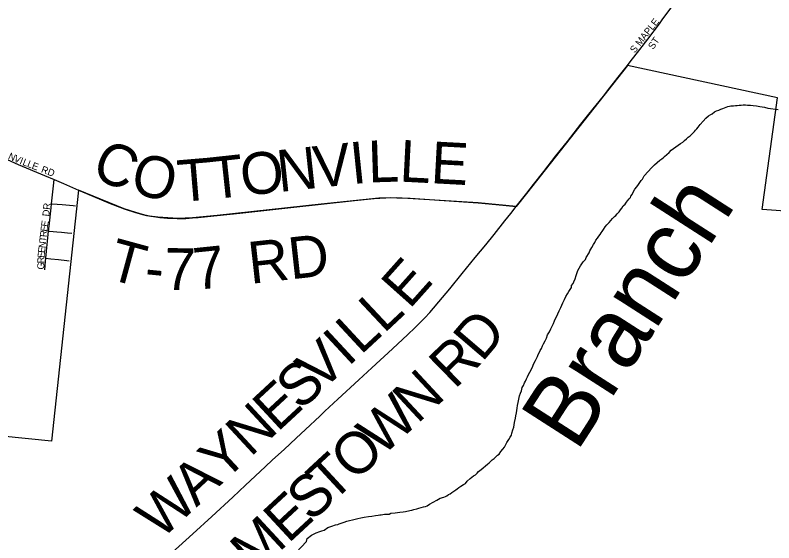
# Model space of a CAD drawing. Extents: x -49 to -8.2, y 9.4 to 23.5.
# Drawn here: x -44.909 to -44.394, y 18.469 to 18.827 of the extents above; entities that cross this region are included whole.
import ezdxf

# ---------------------------------------------------------------- set-up
doc = ezdxf.new("R2010")
doc.units = 0
for name, color, linetype in [('GM_X_City_Street', 7, 'Continuous'), ('GM_X_City_Street_Text', 7, 'Continuous'), ('GM_X_Corporation', 7, 'Continuous'), ('GM_X_County_Road', 7, 'Continuous'), ('GM_X_County_Road_Text', 7, 'Continuous'), ('GM_X_Major_River_Text', 7, 'Continuous'), ('GM_X_Minor_River', 7, 'Continuous'), ('GM_X_Minor_River_Text', 7, 'Continuous'), ('GM_X_Township_Road', 7, 'Continuous'), ('GM_X_Township_Road_Text', 7, 'Continuous')]:
    doc.layers.add(name, color=color, linetype=linetype)

msp = doc.modelspace()

# ---------------------------------------------------------------- linework, layer by layer
at = {"layer": 'GM_X_City_Street'}
for points in [[(-44.4918, 18.79541), (-44.48532, 18.80392), (-44.47979, 18.81101), (-44.47188, 18.82143), (-44.47008, 18.82398), (-44.46339, 18.83297), (-44.46218, 18.83494), (-44.46135, 18.83675), (-44.46039, 18.83963)], [(-44.49365, 18.79297), (-44.4918, 18.79541)], [(-44.94353, 18.74053), (-44.94102, 18.73978), (-44.93851, 18.73879), (-44.93571, 18.73774), (-44.91492, 18.72909), (-44.90738, 18.72579), (-44.88959, 18.71824), (-44.88305, 18.7155)], [(-44.88481, 18.6991), (-44.88352, 18.71116), (-44.88305, 18.7155)], [(-44.88305, 18.7155), (-44.87665, 18.71282), (-44.86654, 18.70838)], [(-44.88676, 18.68047), (-44.88642, 18.68373), (-44.8851, 18.69637), (-44.88481, 18.6991)], [(-44.88481, 18.6991), (-44.88442, 18.69907), (-44.87761, 18.69848), (-44.87006, 18.69782), (-44.8685, 18.69769)], [(-44.88863, 18.66196), (-44.88818, 18.66677), (-44.88676, 18.68047)], [(-44.88676, 18.68047), (-44.88616, 18.68041), (-44.88111, 18.67999), (-44.8779, 18.67971), (-44.87396, 18.67938), (-44.87087, 18.67908)], [(-44.88941, 18.65412), (-44.88882, 18.65998), (-44.88863, 18.66196)], [(-44.88863, 18.66196), (-44.88521, 18.66163), (-44.88001, 18.66112), (-44.87431, 18.66056), (-44.87276, 18.66036)]]:
    msp.add_lwpolyline(points, dxfattribs=at)
at = {"layer": 'GM_X_Corporation'}
msp.add_lwpolyline([(-44.33321, 18.69012), (-44.40226, 18.6952), (-44.3917, 18.77105), (-44.49365, 18.79297), (-44.56228, 18.70593), (-44.56922, 18.69726), (-44.59501, 18.69957), (-44.65019, 18.70311), (-44.66254, 18.70282), (-44.70157, 18.69877), (-44.77226, 18.69101), (-44.78894, 18.68939), (-44.79902, 18.68899), (-44.81259, 18.68985), (-44.81815, 18.69071), (-44.82137, 18.69138), (-44.82757, 18.69299), (-44.83543, 18.69557), (-44.86654, 18.70838), (-44.88471, 18.53778), (-45.07482, 18.55693)], dxfattribs=at)
at = {"layer": 'GM_X_County_Road'}
for points in [[(-44.56922, 18.69726), (-44.56208, 18.70618), (-44.55751, 18.71206), (-44.55037, 18.72107), (-44.54224, 18.73165), (-44.53446, 18.74133), (-44.52527, 18.75309), (-44.51988, 18.75991), (-44.50998, 18.77223), (-44.50711, 18.77588), (-44.4999, 18.78517), (-44.49365, 18.79297)], [(-44.57289, 18.69252), (-44.56922, 18.69726)], [(-44.81254, 18.45324), (-44.78877, 18.47467), (-44.7759, 18.48638), (-44.76153, 18.49967), (-44.75295, 18.50779), (-44.73963, 18.52034), (-44.7346, 18.52496), (-44.7268, 18.53209), (-44.7186, 18.53969), (-44.71226, 18.54564), (-44.70252, 18.55478), (-44.69913, 18.55798), (-44.69029, 18.56625), (-44.67616, 18.57935), (-44.66724, 18.58753), (-44.6533, 18.60038), (-44.64285, 18.61013), (-44.63809, 18.6146), (-44.63323, 18.61942), (-44.63129, 18.62145), (-44.62796, 18.62516), (-44.61926, 18.63531), (-44.61432, 18.64131), (-44.60589, 18.65166), (-44.59699, 18.66244), (-44.58988, 18.67107), (-44.5842, 18.67807), (-44.57689, 18.68734), (-44.57289, 18.69252)]]:
    msp.add_lwpolyline(points, dxfattribs=at)
at = {"layer": 'GM_X_Minor_River'}
for points in [[(-44.46398, 18.73539), (-44.46226, 18.73651), (-44.46073, 18.73763), (-44.4592, 18.73875), (-44.45766, 18.74007), (-44.45614, 18.741), (-44.4548, 18.74212), (-44.45365, 18.74325), (-44.45231, 18.74438), (-44.45116, 18.74531), (-44.45001, 18.74644), (-44.44905, 18.74719), (-44.44809, 18.74813), (-44.44733, 18.74907), (-44.44656, 18.75001), (-44.4456, 18.75114), (-44.44425, 18.75302), (-44.44233, 18.75509), (-44.44041, 18.75716), (-44.43849, 18.75885), (-44.43697, 18.75978), (-44.43601, 18.76015), (-44.43448, 18.76146), (-44.43315, 18.76221), (-44.43162, 18.76276), (-44.43029, 18.76331), (-44.42896, 18.76387), (-44.42781, 18.76424), (-44.42667, 18.76479), (-44.42553, 18.76516), (-44.42439, 18.76534), (-44.42344, 18.76552), (-44.42154, 18.76569), (-44.42021, 18.76586), (-44.41907, 18.76585), (-44.41774, 18.76602), (-44.41641, 18.76601), (-44.41508, 18.76618), (-44.41357, 18.76617), (-44.41205, 18.76615), (-44.41015, 18.76613), (-44.40826, 18.76573), (-44.40598, 18.76551), (-44.40371, 18.76511), (-44.40068, 18.76469), (-44.39822, 18.76409), (-44.39121, 18.76306)], [(-44.56627, 18.57031), (-44.56569, 18.57183), (-44.56509, 18.5741), (-44.56432, 18.57561), (-44.56354, 18.57731), (-44.56296, 18.57845), (-44.56219, 18.57996), (-44.5616, 18.58147), (-44.56083, 18.58298), (-44.55986, 18.58468), (-44.55812, 18.58808), (-44.55734, 18.58997), (-44.55617, 18.59243), (-44.5554, 18.59394), (-44.55482, 18.59526), (-44.55423, 18.59658), (-44.55346, 18.59809), (-44.55287, 18.59942), (-44.5521, 18.60074), (-44.55132, 18.60244), (-44.55055, 18.60395), (-44.54958, 18.60584), (-44.54861, 18.60773), (-44.54783, 18.61), (-44.54667, 18.61208), (-44.5457, 18.61397), (-44.54473, 18.61585), (-44.54395, 18.61774), (-44.54318, 18.61945), (-44.5424, 18.62096), (-44.54162, 18.62266), (-44.54085, 18.62417), (-44.54007, 18.62625), (-44.53891, 18.62852), (-44.53754, 18.63173), (-44.53638, 18.634), (-44.53541, 18.63608), (-44.53444, 18.63777), (-44.53348, 18.63947), (-44.53252, 18.64079), (-44.53174, 18.64211), (-44.53154, 18.64344), (-44.53057, 18.64495), (-44.52999, 18.64608), (-44.52921, 18.64797), (-44.52843, 18.65025), (-44.52726, 18.65365), (-44.52552, 18.65686), (-44.52378, 18.6595), (-44.52224, 18.66119), (-44.52166, 18.66252), (-44.51973, 18.66572), (-44.51915, 18.66705), (-44.51857, 18.66818), (-44.5178, 18.66931), (-44.51664, 18.67139), (-44.51586, 18.67271), (-44.51509, 18.67422), (-44.51393, 18.67573), (-44.51316, 18.67705), (-44.5122, 18.67818), (-44.51143, 18.67931), (-44.51085, 18.68025), (-44.50989, 18.68157), (-44.50873, 18.68327), (-44.50758, 18.68478), (-44.50604, 18.68628), (-44.50489, 18.68759), (-44.50374, 18.68891), (-44.50239, 18.69042), (-44.50144, 18.69117), (-44.50067, 18.69211), (-44.49933, 18.69361), (-44.49836, 18.69493), (-44.4974, 18.69606), (-44.49644, 18.69757), (-44.49529, 18.6987), (-44.49432, 18.70001), (-44.49356, 18.70096), (-44.49259, 18.70246), (-44.49163, 18.70321), (-44.49124, 18.70416), (-44.49047, 18.70529), (-44.4897, 18.70699), (-44.48854, 18.70888), (-44.48719, 18.71057), (-44.48623, 18.71208), (-44.48526, 18.71359), (-44.4843, 18.71491), (-44.48334, 18.71585), (-44.48218, 18.71793), (-44.4795, 18.72093), (-44.47738, 18.72338), (-44.47527, 18.72545), (-44.47336, 18.72713), (-44.47164, 18.72863), (-44.4703, 18.72957), (-44.46934, 18.73032), (-44.46838, 18.73107), (-44.46532, 18.73388), (-44.46398, 18.73539)], [(-44.71864, 18.4621), (-44.71171, 18.46956), (-44.71112, 18.47145), (-44.70825, 18.4737), (-44.70501, 18.47537), (-44.70253, 18.47629), (-44.7012, 18.47685), (-44.69968, 18.47721), (-44.69719, 18.47908), (-44.69434, 18.48), (-44.69186, 18.48073), (-44.69034, 18.48109), (-44.68939, 18.48146), (-44.6873, 18.4822), (-44.68596, 18.48257), (-44.68425, 18.48331), (-44.68234, 18.48385), (-44.68044, 18.48421), (-44.67854, 18.48476), (-44.67683, 18.48512), (-44.67474, 18.48548), (-44.67246, 18.48602), (-44.66961, 18.48656), (-44.66714, 18.48672), (-44.66467, 18.48726), (-44.66296, 18.48744), (-44.66182, 18.48761), (-44.66087, 18.4876), (-44.65859, 18.48796), (-44.65726, 18.48813), (-44.65555, 18.48811), (-44.65422, 18.48867), (-44.65137, 18.48901), (-44.64833, 18.48936), (-44.64586, 18.48971), (-44.64434, 18.48988), (-44.64339, 18.49006), (-44.64244, 18.49024), (-44.64149, 18.49061), (-44.64016, 18.49079), (-44.63863, 18.49115), (-44.63673, 18.4917), (-44.63521, 18.49225), (-44.63369, 18.49261), (-44.63216, 18.49298), (-44.63083, 18.49334), (-44.62969, 18.49371), (-44.62816, 18.49483), (-44.62568, 18.49613), (-44.62301, 18.49762), (-44.62072, 18.49893), (-44.61824, 18.49966), (-44.61729, 18.50003), (-44.61634, 18.50059), (-44.61519, 18.50134), (-44.61405, 18.50189), (-44.6129, 18.50283), (-44.61156, 18.50376), (-44.61023, 18.50451), (-44.60927, 18.50526), (-44.60812, 18.50619), (-44.60678, 18.50713), (-44.60506, 18.50825), (-44.60373, 18.50881), (-44.60257, 18.5105), (-44.60047, 18.51238), (-44.59817, 18.51406), (-44.59684, 18.51481), (-44.59569, 18.51593), (-44.59473, 18.51706), (-44.593, 18.51837), (-44.58879, 18.52212), (-44.58764, 18.52306), (-44.58649, 18.524), (-44.58554, 18.52494), (-44.5842, 18.52587), (-44.58286, 18.52719), (-44.5819, 18.52813), (-44.58075, 18.52887), (-44.57959, 18.53057), (-44.57825, 18.53226), (-44.5771, 18.53358), (-44.57554, 18.53679), (-44.57419, 18.53887), (-44.57323, 18.54038), (-44.57246, 18.5417), (-44.57206, 18.54321), (-44.57147, 18.5453), (-44.57088, 18.54719), (-44.57049, 18.5487), (-44.57028, 18.55041), (-44.56968, 18.55325), (-44.56947, 18.55496), (-44.56907, 18.55686), (-44.56867, 18.55856), (-44.56847, 18.56008), (-44.56826, 18.56198), (-44.56786, 18.56406), (-44.56745, 18.56634), (-44.56686, 18.56842), (-44.56627, 18.57031)]]:
    msp.add_lwpolyline(points, dxfattribs=at)
at = {"layer": 'GM_X_Township_Road'}
msp.add_lwpolyline([(-44.86654, 18.70838), (-44.85671, 18.70419), (-44.84495, 18.69932), (-44.83544, 18.69557), (-44.8278, 18.69306), (-44.82532, 18.69235), (-44.82303, 18.69173), (-44.82022, 18.69111), (-44.81728, 18.69054), (-44.81401, 18.69005), (-44.81117, 18.68965), (-44.80842, 18.68939), (-44.80594, 18.68919), (-44.79945, 18.68898), (-44.79357, 18.68911), (-44.78894, 18.68939), (-44.78523, 18.68974), (-44.77226, 18.69101), (-44.75683, 18.6927), (-44.72226, 18.69658), (-44.70157, 18.69877), (-44.67904, 18.70128), (-44.66575, 18.70264), (-44.65766, 18.7031), (-44.65425, 18.7032), (-44.65019, 18.70311), (-44.64117, 18.70276), (-44.59501, 18.69957), (-44.57828, 18.69818), (-44.56922, 18.69726)], dxfattribs=at)

# ---------------------------------------------------------------- texts
at = {"layer": 'GM_X_City_Street_Text'}
for s, height, rotation, p in [('S MAPLE', 0.004735, 51.9554, (-44.48869, 18.8011)), ('ST', 0.004735, 55.2978, (-44.47616, 18.80354)), ('N', 0.00473, 336.2217, (-44.9146, 18.72968)), ('V', 0.00473, 336.7284, (-44.91075, 18.72798)), ('I', 0.00473, 338.2562, (-44.90679, 18.72628)), ('L', 0.00473, 338.7929, (-44.90482, 18.72549)), ('L', 0.00473, 338.8263, (-44.90171, 18.72428)), ('E', 0.00473, 338.8488, (-44.89859, 18.72308)), ('RD', 0.004735, 338.7513, (-44.89222, 18.72058)), ('DR', 0.004735, 83.9946, (-44.88634, 18.69026)), ('E', 0.00473, 81.0856, (-44.88725, 18.68318)), ('E', 0.00473, 83.2071, (-44.88763, 18.67991)), ('T', 0.00473, 83.5103, (-44.88843, 18.67288)), ('R', 0.00473, 83.5016, (-44.88806, 18.67619)), ('N', 0.00473, 83.4957, (-44.88891, 18.66874)), ('E', 0.00473, 84.6646, (-44.88958, 18.66214)), ('E', 0.00473, 83.5934, (-44.88928, 18.66543)), ('R', 0.00473, 88.5673, (-44.88967, 18.65847)), ('G', 0.00473, 89.8688, (-44.88968, 18.65433))]:
    msp.add_text(s, height=height, rotation=rotation, dxfattribs=at).set_placement(p)
at = {"layer": 'GM_X_County_Road_Text'}
for s, rotation, p in [('E', 48.2591, (-44.64173, 18.62686)), ('L', 43.162, (-44.65916, 18.61035)), ('L', 42.8298, (-44.67487, 18.59578)), ('D', 49.4576, (-44.59246, 18.59081)), ('I', 42.8304, (-44.68343, 18.58785)), ('V', 42.8227, (-44.70177, 18.57086)), ('R', 44.3511, (-44.61104, 18.57248)), ('S', 42.819, (-44.71583, 18.55783)), ('N', 42.8625, (-44.63635, 18.54896)), ('E', 42.8275, (-44.73141, 18.54338)), ('W', 42.8236, (-44.66051, 18.52657)), ('N', 42.8228, (-44.74975, 18.52639)), ('Y', 42.8228, (-44.76809, 18.5094)), ('O', 42.8152, (-44.67885, 18.50957)), ('T', 42.8189, (-44.69444, 18.49513)), ('A', 42.8228, (-44.78642, 18.4924)), ('W', 42.824, (-44.81057, 18.47003)), ('S', 42.8187, (-44.70849, 18.4821)), ('E', 42.8189, (-44.72408, 18.46766)), ('M', 42.8191, (-44.7467, 18.4467))]:
    msp.add_text(s, height=0.02841, rotation=rotation, dxfattribs=at).set_placement(p)
at = {"layer": 'GM_X_Major_River_Text'}
msp.add_text('Caesar', height=0.047346, rotation=32.3835, dxfattribs=at).set_placement((-45.04329, 18.78424))
at = {"layer": 'GM_X_Minor_River_Text'}
msp.add_text('Branch', height=0.047344, rotation=57.2663, dxfattribs=at).set_placement((-44.52816, 18.52959))
at = {"layer": 'GM_X_Township_Road_Text'}
for s, height, rotation, p in [('C', 0.02841, 336.2182, (-44.85888, 18.71793)), ('V', 0.02841, 6.139, (-44.70537, 18.70964)), ('I', 0.02841, 5.8885, (-44.68054, 18.71231)), ('L', 0.02841, 1.8002, (-44.66947, 18.71347)), ('L', 0.02841, 357.0931, (-44.64885, 18.71415)), ('E', 0.02841, 356.93, (-44.62765, 18.71307)), ('O', 0.02841, 6.1619, (-44.75507, 18.70428)), ('N', 0.02841, 6.1572, (-44.73022, 18.70696)), ('O', 0.02841, 346.4796, (-44.83227, 18.70674)), ('T', 0.02841, 4.8052, (-44.79811, 18.70015)), ('T', 0.02841, 6.1597, (-44.7762, 18.702)), ('RD', 0.028409, 6.3946, (-44.7496, 18.64456)), ('T', 0.02841, 344.7881, (-44.84778, 18.6484)), ('7', 0.02841, 358.7724, (-44.80832, 18.64064)), ('7', 0.02841, 5.8935, (-44.78703, 18.64042)), ('-', 0.02841, 354.4699, (-44.82221, 18.6419))]:
    msp.add_text(s, height=height, rotation=rotation, dxfattribs=at).set_placement(p)

doc.saveas('drawing.dxf')
